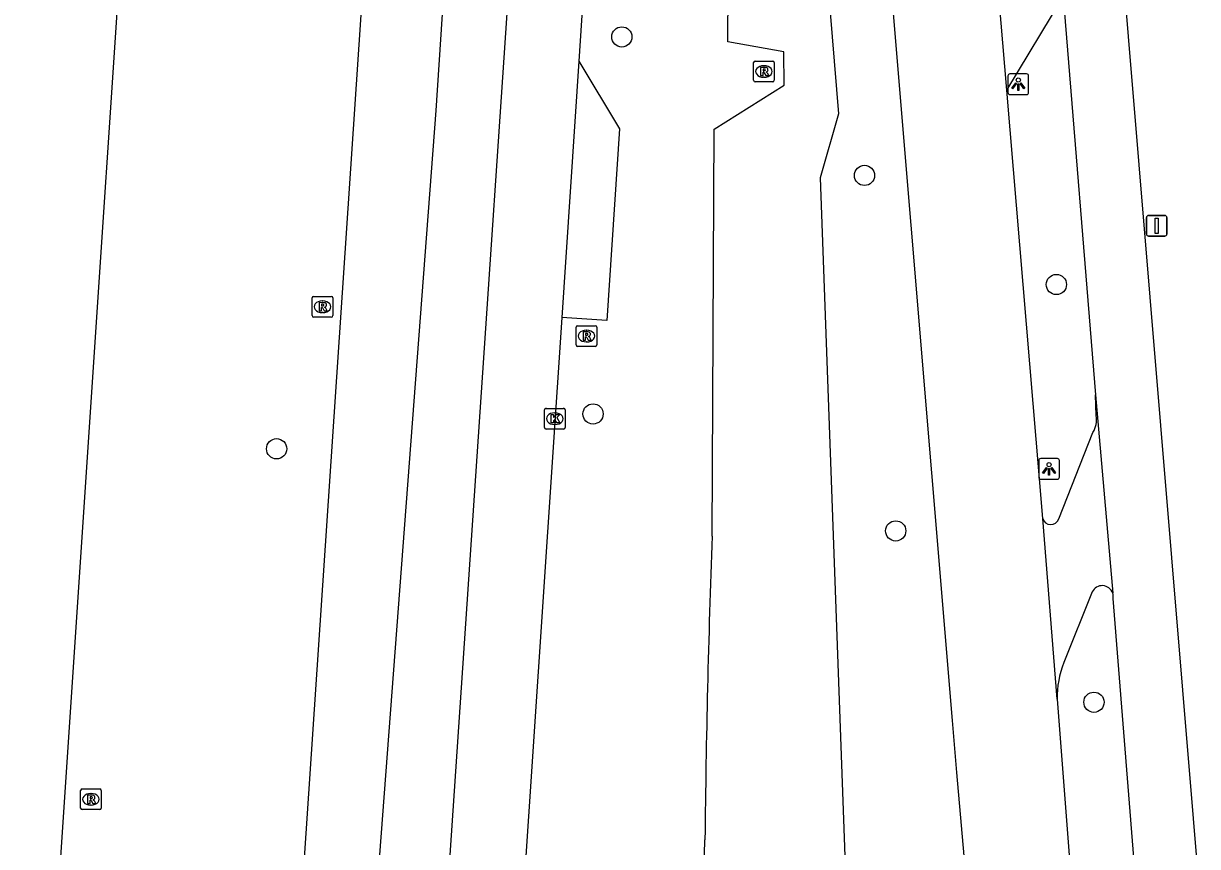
# Model space of a CAD drawing. Extents: x 161848 to 162726, y 385382 to 386521.
# Drawn here: x 161850.8 to 161907.6, y 385422.3 to 385462 of the extents above; entities that cross this region are included whole.
import ezdxf

# ---------------------------------------------------------------- set-up
doc = ezdxf.new("R2010")
doc.units = 0
for name, color, linetype in [('IMGEO_Berm_groen', 7, 'Continuous'), ('IMGEO_Berm_open', 7, 'Continuous'), ('IMGEO_Boom', 7, 'Continuous'), ('IMGEO_Fietspad_gesloten', 7, 'Continuous'), ('IMGEO_Kolk', 7, 'Continuous'), ('IMGEO_Lichtpunt', 7, 'Continuous'), ('IMGEO_Rijbaan_regionaal_gesloten', 7, 'Continuous'), ('IMGEO_Rioolput', 7, 'Continuous'), ('IMGEO_Verkeersbordpaal', 7, 'Continuous')]:
    doc.layers.add(name, color=color, linetype=linetype)

msp = doc.modelspace()

# ---------------------------------------------------------------- linework, layer by layer
at = {"layer": 'IMGEO_Berm_groen'}
for points in [[(161884.1, 385437.258), (161884.203, 385456.934), (161887.586, 385459.05), (161887.572, 385460.671), (161884.854, 385461.155), (161885.035, 385488.505), (161886.702, 385502.698), (161888.463, 385464.183), (161889.684, 385463.956), (161890.199, 385457.665), (161889.314, 385454.567), (161890.609, 385419.133), (161889.536, 385398.181)], [(161898.335, 385458.805), (161901.062, 385463.338)], [(161883.375, 385406.584), (161883.754, 385422.576)]]:
    msp.add_lwpolyline(points, dxfattribs=at)
msp.add_arc((162412.287, 385417.466), 528.558, 177.85399, 179.44601, dxfattribs=at)
at = {"layer": 'IMGEO_Berm_open'}
msp.add_lwpolyline([(161877.654, 385460.214), (161879.63, 385456.949), (161879.011, 385447.685), (161876.827, 385447.831)], dxfattribs=at)
at = {"layer": 'IMGEO_Boom'}
for centre in [(161879.735, 385461.386), (161891.463, 385454.692), (161900.737, 385449.417), (161878.343, 385443.161), (161863.05, 385441.478), (161892.971, 385437.507), (161902.554, 385429.226)]:
    msp.add_circle(centre, 0.489, dxfattribs=at)
at = {"layer": 'IMGEO_Fietspad_gesloten'}
for points in [[(161909.034, 385401.64), (161908.994, 385402.417), (161909.084, 385402.439), (161908.941, 385404.608), (161901.066, 385499.418)], [(161901.062, 385463.338), (161902.632, 385444.087)], [(161902.632, 385444.087), (161903.461, 385434.496)], [(161902.656, 385443.08), (161902.632, 385444.087)], [(161900.855, 385438.087), (161902.505, 385442.261)], [(161902.467, 385434.563), (161901.097, 385431.142)], [(161905.996, 385402.015), (161905.718, 385406.175), (161903.483, 385434.244)]]:
    msp.add_lwpolyline(points, dxfattribs=at)
for centre, radius, start, end in [((161901.492, 385442.871), 1.183, 328.943, 10.1643), ((161900.471, 385438.22), 0.406, 194.956, 340.9111), ((161902.95, 385434.324), 0.539, 18.5821, 153.7056), ((161902.949, 385434.324), 0.54, 351.4354, 18.5433), ((161905.392, 385429.452), 4.616, 158.5166, 180.9763)]:
    msp.add_arc(centre, radius, start, end, dxfattribs=at)
at = {"layer": 'IMGEO_Kolk'}
for p, q in [((161875.995, 385442.507), (161875.995, 385443.359)), ((161876.07, 385443.433), (161876.922, 385443.433)), ((161876.996, 385443.359), (161876.996, 385442.507)), ((161876.483, 385443.213), (161876.508, 385443.213)), ((161876.922, 385442.433), (161876.07, 385442.433)), ((161876.506, 385442.653), (161876.481, 385442.653))]:
    msp.add_line(p, q, dxfattribs=at)
for points in [[(161875.995, 385442.507), (161875.995, 385443.359)], [(161876.07, 385443.433), (161876.922, 385443.433)], [(161876.996, 385443.359), (161876.996, 385442.507)], [(161876.316, 385443.133), (161876.439, 385443.133), (161876.439, 385442.982), (161876.569, 385443.133), (161876.733, 385443.133), (161876.587, 385442.982), (161876.74, 385442.733), (161876.588, 385442.733), (161876.503, 385442.897), (161876.439, 385442.83), (161876.439, 385442.733), (161876.316, 385442.733), (161876.316, 385443.133)], [(161876.922, 385442.433), (161876.07, 385442.433)]]:
    msp.add_lwpolyline(points, dxfattribs=at)
for centre, start, end in [((161876.072, 385443.357), 91.552, 178.448), ((161876.072, 385443.357), 91.552, 178.448), ((161876.92, 385443.357), 1.552, 88.448), ((161876.92, 385443.357), 1.552, 88.448), ((161876.072, 385442.509), 181.552, 268.448), ((161876.072, 385442.509), 181.552, 268.448), ((161876.92, 385442.509), 271.552, 358.448), ((161876.92, 385442.509), 271.552, 358.448)]:
    msp.add_arc(centre, 0.0765, start, end, dxfattribs=at)
for centre, major_axis, ratio, start_param, end_param in [((161876.482, 385442.933), (-0.387, 0.002), 0.722429, 4.712389, 7.853982), ((161876.507, 385442.933), (-0.39, 0.002), 0.717154, 1.570796, 4.712389)]:
    msp.add_ellipse(centre, major_axis=major_axis, ratio=ratio, start_param=start_param, end_param=end_param, dxfattribs=at)
at = {"layer": 'IMGEO_Lichtpunt'}
for p, q in [((161898.397, 385459.505), (161898.397, 385458.698)), ((161898.397, 385459.505), (161898.397, 385458.698)), ((161899.299, 385459.6), (161898.491, 385459.6)), ((161899.299, 385459.6), (161898.491, 385459.6)), ((161899.393, 385458.698), (161899.393, 385459.505)), ((161899.393, 385458.698), (161899.393, 385459.505)), ((161898.491, 385458.604), (161899.299, 385458.604)), ((161898.491, 385458.604), (161899.299, 385458.604)), ((161900.788, 385441.005), (161899.98, 385441.005)), ((161900.788, 385441.005), (161899.98, 385441.005)), ((161899.886, 385440.91), (161899.886, 385440.103)), ((161899.886, 385440.91), (161899.886, 385440.103)), ((161900.882, 385440.103), (161900.882, 385440.91)), ((161900.882, 385440.103), (161900.882, 385440.91)), ((161899.98, 385440.009), (161900.788, 385440.009)), ((161899.98, 385440.009), (161900.788, 385440.009))]:
    msp.add_line(p, q, dxfattribs=at)
for points in [[(161898.771, 385459.169), (161898.81, 385459.141), (161898.622, 385458.879), (161898.584, 385458.906), (161898.771, 385459.169)], [(161898.983, 385459.141), (161899.021, 385459.168), (161899.208, 385458.906), (161899.169, 385458.878), (161898.983, 385459.141)], [(161898.873, 385459.121), (161898.92, 385459.121), (161898.92, 385458.799), (161898.873, 385458.799), (161898.873, 385459.121)], [(161900.26, 385440.574), (161900.299, 385440.546), (161900.111, 385440.284), (161900.073, 385440.311), (161900.26, 385440.574)], [(161900.362, 385440.526), (161900.409, 385440.526), (161900.409, 385440.204), (161900.362, 385440.204), (161900.362, 385440.526)], [(161900.472, 385440.546), (161900.51, 385440.573), (161900.697, 385440.311), (161900.658, 385440.283), (161900.472, 385440.546)]]:
    msp.add_lwpolyline(points, dxfattribs=at)
for centre in [(161898.896, 385459.303), (161900.385, 385440.708)]:
    msp.add_circle(centre, 0.0994, dxfattribs=at)
for centre, start, end in [((161898.491, 385459.505), 90, 180), ((161898.491, 385459.505), 90, 180), ((161899.299, 385459.505), 0, 90), ((161899.299, 385459.505), 0, 90), ((161898.491, 385458.698), 180, 270), ((161898.491, 385458.698), 180, 270), ((161899.299, 385458.698), 270, 0), ((161899.299, 385458.698), 270, 360), ((161899.98, 385440.91), 90, 180), ((161899.98, 385440.91), 90, 180), ((161900.788, 385440.91), 0, 90), ((161900.788, 385440.91), 0, 90), ((161899.98, 385440.103), 180, 270), ((161899.98, 385440.103), 180, 270), ((161900.788, 385440.103), 270, 0), ((161900.788, 385440.103), 270, 360)]:
    msp.add_arc(centre, 0.0946, start, end, dxfattribs=at)
at = {"layer": 'IMGEO_Rijbaan_regionaal_gesloten'}
for points in [[(161867.677, 385647.213), (161867.651, 385646.82), (161861.953, 385561.433), (161857.837, 385500), (161855.913, 385471.284), (161851.499, 385405.07), (161850.815, 385394.94)], [(161862.644, 385395.551), (161869.28, 385494.353), (161879.601, 385646.755)], [(161866.06, 385395.668), (161870.754, 385457.834), (161883.172, 385646.619)], [(161869.681, 385395.908), (161877.461, 385510.837), (161886.367, 385646.496)], [(161883.659, 385549.609), (161882.677, 385534.528), (161879.706, 385488.873), (161878.065, 385466.37), (161877.654, 385460.214)], [(161898.036, 385401.558), (161897.908, 385403.12), (161897.454, 385408.45), (161895.93, 385425.832), (161895.721, 385428.338), (161889.735, 385500.002), (161885.637, 385549.056)], [(161898.335, 385458.805), (161891.471, 385540.191)], [(161877.654, 385460.214), (161876.827, 385447.831)], [(161900.079, 385438.115), (161898.335, 385458.805)], [(161876.827, 385447.831), (161874.991, 385420.342)], [(161900.777, 385429.373), (161900.079, 385438.115)], [(161900.777, 385429.373), (161902.136, 385411.804), (161902.258, 385410.405), (161902.597, 385404.706), (161902.968, 385402.283), (161903.181, 385401.639)]]:
    msp.add_lwpolyline(points, dxfattribs=at)
at = {"layer": 'IMGEO_Rioolput'}
for p, q in [((161886.103, 385459.29), (161886.103, 385460.142)), ((161886.178, 385460.216), (161887.03, 385460.216)), ((161886.591, 385459.996), (161886.616, 385459.996)), ((161887.104, 385460.142), (161887.104, 385459.29)), ((161887.03, 385459.216), (161886.178, 385459.216)), ((161886.614, 385459.436), (161886.589, 385459.436)), ((161864.765, 385447.916), (161864.765, 385448.768)), ((161864.84, 385448.842), (161865.692, 385448.842)), ((161865.253, 385448.622), (161865.278, 385448.622)), ((161865.766, 385448.768), (161865.766, 385447.916)), ((161865.692, 385447.842), (161864.84, 385447.842)), ((161865.276, 385448.062), (161865.251, 385448.062)), ((161877.524, 385446.5), (161877.524, 385447.352)), ((161877.599, 385447.426), (161878.451, 385447.426)), ((161878.525, 385447.352), (161878.525, 385446.5)), ((161878.012, 385447.206), (161878.037, 385447.206)), ((161878.451, 385446.426), (161877.599, 385446.426)), ((161878.035, 385446.646), (161878.01, 385446.646)), ((161853.575, 385424.11), (161853.575, 385424.962)), ((161853.65, 385425.036), (161854.502, 385425.036)), ((161854.063, 385424.816), (161854.088, 385424.816)), ((161854.576, 385424.962), (161854.576, 385424.11)), ((161854.502, 385424.036), (161853.65, 385424.036)), ((161854.086, 385424.256), (161854.061, 385424.256))]:
    msp.add_line(p, q, dxfattribs=at)
for points in [[(161886.103, 385459.29), (161886.103, 385460.142)], [(161886.178, 385460.216), (161887.03, 385460.216)], [(161886.692, 385459.914), (161886.44, 385459.916), (161886.44, 385459.516)], [(161886.618, 385459.835), (161886.564, 385459.835), (161886.564, 385459.754)], [(161886.564, 385459.754), (161886.616, 385459.754)], [(161887.104, 385460.142), (161887.104, 385459.29)], [(161887.03, 385459.216), (161886.178, 385459.216)], [(161886.44, 385459.516), (161886.564, 385459.516), (161886.564, 385459.678), (161886.575, 385459.678)], [(161886.622, 385459.649), (161886.693, 385459.516), (161886.833, 385459.516), (161886.768, 385459.642)], [(161864.765, 385447.916), (161864.765, 385448.768)], [(161864.84, 385448.842), (161865.692, 385448.842)], [(161865.354, 385448.54), (161865.102, 385448.542), (161865.102, 385448.142)], [(161865.28, 385448.461), (161865.226, 385448.461), (161865.226, 385448.38)], [(161865.226, 385448.38), (161865.278, 385448.38)], [(161865.766, 385448.768), (161865.766, 385447.916)], [(161865.692, 385447.842), (161864.84, 385447.842)], [(161865.102, 385448.142), (161865.226, 385448.142), (161865.226, 385448.304), (161865.237, 385448.304)], [(161865.284, 385448.275), (161865.355, 385448.142), (161865.495, 385448.142), (161865.43, 385448.268)], [(161877.524, 385446.5), (161877.524, 385447.352)], [(161877.599, 385447.426), (161878.451, 385447.426)], [(161878.525, 385447.352), (161878.525, 385446.5)], [(161878.113, 385447.124), (161877.861, 385447.126), (161877.861, 385446.726)], [(161877.861, 385446.726), (161877.985, 385446.726), (161877.985, 385446.888), (161877.996, 385446.888)], [(161878.039, 385447.045), (161877.985, 385447.045), (161877.985, 385446.964)], [(161877.985, 385446.964), (161878.037, 385446.964)], [(161878.043, 385446.859), (161878.114, 385446.726), (161878.254, 385446.726), (161878.189, 385446.852)], [(161878.451, 385446.426), (161877.599, 385446.426)], [(161853.575, 385424.11), (161853.575, 385424.962)], [(161853.65, 385425.036), (161854.502, 385425.036)], [(161854.164, 385424.734), (161853.912, 385424.736), (161853.912, 385424.336)], [(161854.09, 385424.655), (161854.036, 385424.655), (161854.036, 385424.574)], [(161854.036, 385424.574), (161854.088, 385424.574)], [(161854.576, 385424.962), (161854.576, 385424.11)], [(161854.502, 385424.036), (161853.65, 385424.036)], [(161853.912, 385424.336), (161854.036, 385424.336), (161854.036, 385424.498), (161854.047, 385424.498)], [(161854.094, 385424.469), (161854.165, 385424.336), (161854.305, 385424.336), (161854.24, 385424.462)]]:
    msp.add_lwpolyline(points, dxfattribs=at)
for centre, radius, start, end in [((161886.18, 385460.14), 0.0765, 91.552, 178.448), ((161886.18, 385460.14), 0.0765, 91.552, 178.448), ((161886.6, 385459.943), 0.19, 274.7715, 282.9687), ((161886.624, 385459.739), 0.0964, 77.0061, 93.1865), ((161886.638, 385459.796), 0.0378, 276.6634, 79.6772), ((161886.691, 385459.804), 0.109, 350.3612, 89.416), ((161886.689, 385459.804), 0.112, 277.5842, 350.9817), ((161887.028, 385460.14), 0.0765, 1.552, 88.448), ((161887.028, 385460.14), 0.0765, 1.552, 88.448), ((161886.18, 385459.292), 0.0765, 181.552, 268.448), ((161886.18, 385459.292), 0.0765, 181.552, 268.448), ((161886.574, 385459.625), 0.0533, 26.0293, 88.6989), ((161886.673, 385459.589), 0.108, 29.5134, 73.7905), ((161887.028, 385459.292), 0.0765, 271.552, 358.448), ((161887.028, 385459.292), 0.0765, 271.552, 358.448), ((161864.842, 385448.766), 0.0765, 91.552, 178.448), ((161864.842, 385448.766), 0.0765, 91.552, 178.448), ((161865.262, 385448.569), 0.19, 274.7715, 282.9687), ((161865.286, 385448.365), 0.0964, 77.0061, 93.1865), ((161865.3, 385448.422), 0.0378, 276.6634, 79.6772), ((161865.353, 385448.43), 0.109, 350.3612, 89.416), ((161865.351, 385448.43), 0.112, 277.5842, 350.9817), ((161865.69, 385448.766), 0.0765, 1.552, 88.448), ((161865.69, 385448.766), 0.0765, 1.552, 88.448), ((161864.842, 385447.918), 0.0765, 181.552, 268.448), ((161864.842, 385447.918), 0.0765, 181.552, 268.448), ((161865.236, 385448.251), 0.0533, 26.0293, 88.6989), ((161865.335, 385448.215), 0.108, 29.5134, 73.7905), ((161865.69, 385447.918), 0.0765, 271.552, 358.448), ((161865.69, 385447.918), 0.0765, 271.552, 358.448), ((161877.601, 385447.35), 0.0765, 91.552, 178.448), ((161877.601, 385447.35), 0.0765, 91.552, 178.448), ((161878.449, 385447.35), 0.0765, 1.552, 88.448), ((161878.449, 385447.35), 0.0765, 1.552, 88.448), ((161877.995, 385446.835), 0.0533, 26.0293, 88.6989), ((161878.021, 385447.153), 0.19, 274.7715, 282.9687), ((161878.045, 385446.949), 0.0964, 77.0061, 93.1865), ((161878.059, 385447.006), 0.0378, 276.6634, 79.6772), ((161878.112, 385447.014), 0.109, 350.3612, 89.416), ((161878.11, 385447.014), 0.112, 277.5842, 350.9817), ((161878.094, 385446.799), 0.108, 29.5134, 73.7905), ((161877.601, 385446.502), 0.0765, 181.552, 268.448), ((161877.601, 385446.502), 0.0765, 181.552, 268.448), ((161878.449, 385446.502), 0.0765, 271.552, 358.448), ((161878.449, 385446.502), 0.0765, 271.552, 358.448), ((161853.652, 385424.96), 0.0765, 91.552, 178.448), ((161853.652, 385424.96), 0.0765, 91.552, 178.448), ((161854.072, 385424.763), 0.19, 274.7715, 282.9687), ((161854.096, 385424.559), 0.0964, 77.0061, 93.1865), ((161854.11, 385424.616), 0.0378, 276.6634, 79.6772), ((161854.163, 385424.624), 0.109, 350.3612, 89.416), ((161854.161, 385424.624), 0.112, 277.5842, 350.9817), ((161854.5, 385424.96), 0.0765, 1.552, 88.448), ((161854.5, 385424.96), 0.0765, 1.552, 88.448), ((161853.652, 385424.112), 0.0765, 181.552, 268.448), ((161853.652, 385424.112), 0.0765, 181.552, 268.448), ((161854.046, 385424.445), 0.0533, 26.0293, 88.6989), ((161854.145, 385424.409), 0.108, 29.5134, 73.7905), ((161854.5, 385424.112), 0.0765, 271.552, 358.448), ((161854.5, 385424.112), 0.0765, 271.552, 358.448)]:
    msp.add_arc(centre, radius, start, end, dxfattribs=at)
for centre, major_axis, ratio, start_param, end_param in [((161886.59, 385459.716), (-0.387, 0.002), 0.722429, 4.712389, 7.853982), ((161886.615, 385459.716), (-0.39, 0.002), 0.717154, 1.570796, 4.712389), ((161865.252, 385448.342), (-0.387, 0.002), 0.722429, 4.712389, 7.853982), ((161865.277, 385448.342), (-0.39, 0.002), 0.717154, 1.570796, 4.712389), ((161878.011, 385446.926), (-0.387, 0.002), 0.722429, 4.712389, 7.853982), ((161878.036, 385446.926), (-0.39, 0.002), 0.717154, 1.570796, 4.712389), ((161854.062, 385424.536), (-0.387, 0.002), 0.722429, 4.712389, 7.853982), ((161854.087, 385424.536), (-0.39, 0.002), 0.717154, 1.570796, 4.712389)]:
    msp.add_ellipse(centre, major_axis=major_axis, ratio=ratio, start_param=start_param, end_param=end_param, dxfattribs=at)
at = {"layer": 'IMGEO_Verkeersbordpaal'}
for p, q in [((161905.089, 385451.856), (161905.089, 385452.656)), ((161905.089, 385452.656), (161905.089, 385451.856)), ((161905.189, 385452.756), (161905.979, 385452.756)), ((161905.979, 385452.756), (161905.189, 385452.756)), ((161906.079, 385452.656), (161906.079, 385451.856)), ((161906.079, 385451.856), (161906.079, 385452.656)), ((161905.979, 385451.756), (161905.189, 385451.756)), ((161905.189, 385451.756), (161905.979, 385451.756))]:
    msp.add_line(p, q, dxfattribs=at)
msp.add_lwpolyline([(161905.509, 385452.631), (161905.659, 385452.631), (161905.659, 385451.881), (161905.509, 385451.881), (161905.509, 385452.631)], dxfattribs=at)
for centre, start, end in [((161905.189, 385452.656), 90, 180), ((161905.189, 385452.656), 90, 180), ((161905.979, 385452.656), 0, 90), ((161905.979, 385452.656), 360, 90), ((161905.189, 385451.856), 180, 270), ((161905.189, 385451.856), 180, 270), ((161905.979, 385451.856), 270, 0), ((161905.979, 385451.856), 270, 0)]:
    msp.add_arc(centre, 0.1, start, end, dxfattribs=at)

doc.saveas('drawing.dxf')
